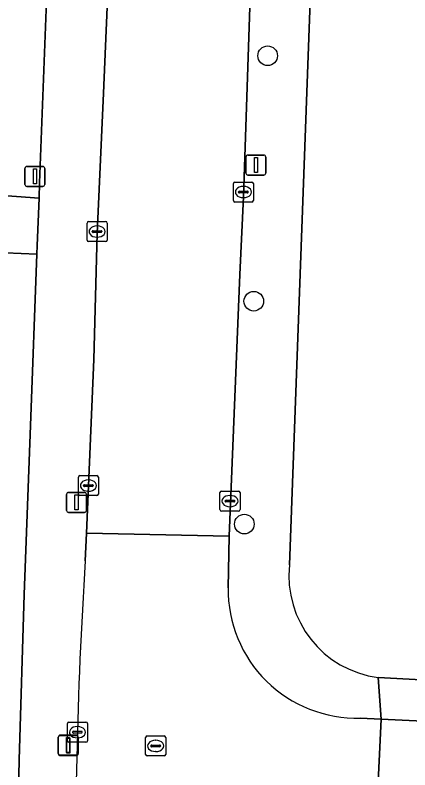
# Model space of a CAD drawing. Extents: x 161258 to 161838, y 380833 to 381727.
# Drawn here: x 161560.09 to 161579.78, y 381186.81 to 381224.48 of the extents above; entities that cross this region are included whole.
import ezdxf

# ---------------------------------------------------------------- set-up
doc = ezdxf.new("R2010")
doc.units = 0
for name, color, linetype in [('IMGEO_Boom', 7, 'Continuous'), ('IMGEO_Erf', 7, 'Continuous'), ('IMGEO_Groenvoorziening', 7, 'Continuous'), ('IMGEO_Kolk', 7, 'Continuous'), ('IMGEO_Lichtmast', 7, 'Continuous'), ('IMGEO_Rijbaan_lokaal_open', 7, 'Continuous'), ('IMGEO_Rioolput', 7, 'Continuous'), ('IMGEO_Verkeersbordpaal', 7, 'Continuous'), ('IMGEO_Voetpad_gesloten', 7, 'Continuous'), ('IMGEO_Voetpad_open', 7, 'Continuous')]:
    doc.layers.add(name, color=color, linetype=linetype)

msp = doc.modelspace()

# ---------------------------------------------------------------- linework, layer by layer
at = {"layer": 'IMGEO_Boom'}
for centre in [(161572.69, 381222.454), (161571.999, 381210.202), (161571.528, 381199.077)]:
    msp.add_circle(centre, 0.489, dxfattribs=at)
at = {"layer": 'IMGEO_Erf'}
for points in [[(161649.397, 381275.455), (161650.22, 381281.92), (161650.255, 381282.192), (161650.617, 381285.056), (161650.964, 381287.799), (161651.304, 381290.495), (161653.107, 381304.757), (161653.531, 381308.117), (161653.779, 381310.086), (161654.173, 381313.208), (161656.956, 381335.212), (161638.457, 381337.583), (161631.072, 381338.529), (161622.414, 381339.639), (161618.671, 381340.119), (161596.827, 381342.918), (161589.772, 381343.822), (161573.115, 381345.957), (161575.536, 381257.867), (161575.581, 381250), (161575.075, 381232.455), (161573.778, 381197.042)], [(161578.21, 381191.415), (161643.179, 381187.909)]]:
    msp.add_lwpolyline(points, dxfattribs=at)
msp.add_arc((161578.871, 381196.495), 5.122, 173.8644, 262.5858, dxfattribs=at)
at = {"layer": 'IMGEO_Groenvoorziening'}
for points in [[(161553.579, 381215.917), (161561.286, 381215.348), (161561.314, 381216.115), (161562.157, 381238.191), (161562.402, 381250), (161562.371, 381257.897), (161560.891, 381311.609), (161559.948, 381322.649), (161558.505, 381331.099), (161552.138, 381329.503), (161552.025, 381323.171), (161549.695, 381269.54), (161548.757, 381250), (161548.051, 381233.4)], [(161560.133, 381176.238), (161560.131, 381179.362), (161560.289, 381187.309), (161560.54, 381195.569), (161560.87, 381203.99), (161561.183, 381212.553), (161557.261, 381212.721), (161556.081, 381212.678)]]:
    msp.add_lwpolyline(points, dxfattribs=at)
at = {"layer": 'IMGEO_Kolk'}
for p, q in [((161570.979, 381215.224), (161570.979, 381216.076)), ((161571.054, 381216.15), (161571.906, 381216.15)), ((161571.467, 381215.93), (161571.492, 381215.93)), ((161571.98, 381216.076), (161571.98, 381215.224)), ((161571.238, 381215.644), (161571.238, 381215.656)), ((161571.676, 381215.607), (161571.278, 381215.607)), ((161571.281, 381215.693), (161571.679, 381215.693)), ((161571.722, 381215.656), (161571.722, 381215.644)), ((161571.49, 381215.37), (161571.465, 381215.37)), ((161571.906, 381215.15), (161571.054, 381215.15)), ((161563.682, 381213.253), (161563.682, 381214.105)), ((161563.757, 381214.179), (161564.609, 381214.179)), ((161564.683, 381214.105), (161564.683, 381213.253)), ((161563.941, 381213.673), (161563.941, 381213.685)), ((161563.984, 381213.722), (161564.382, 381213.722)), ((161564.17, 381213.959), (161564.195, 381213.959)), ((161564.425, 381213.685), (161564.425, 381213.673)), ((161564.379, 381213.636), (161563.981, 381213.636)), ((161564.193, 381213.399), (161564.168, 381213.399)), ((161564.609, 381213.179), (161563.757, 381213.179)), ((161563.248, 381200.573), (161563.248, 381201.425)), ((161563.323, 381201.499), (161564.175, 381201.499)), ((161563.736, 381201.279), (161563.761, 381201.279)), ((161564.249, 381201.425), (161564.249, 381200.573)), ((161563.507, 381200.993), (161563.507, 381201.005)), ((161563.945, 381200.956), (161563.547, 381200.956)), ((161563.55, 381201.042), (161563.948, 381201.042)), ((161563.991, 381201.005), (161563.991, 381200.993)), ((161564.175, 381200.499), (161563.323, 381200.499)), ((161563.759, 381200.719), (161563.734, 381200.719)), ((161570.312, 381199.798), (161570.312, 381200.65)), ((161570.387, 381200.724), (161571.239, 381200.724)), ((161570.8, 381200.504), (161570.825, 381200.504)), ((161571.313, 381200.65), (161571.313, 381199.798)), ((161570.571, 381200.218), (161570.571, 381200.23)), ((161571.009, 381200.181), (161570.611, 381200.181)), ((161570.614, 381200.267), (161571.012, 381200.267)), ((161571.055, 381200.23), (161571.055, 381200.218)), ((161571.239, 381199.724), (161570.387, 381199.724)), ((161570.823, 381199.944), (161570.798, 381199.944)), ((161562.777, 381189.19), (161563.629, 381189.19)), ((161562.702, 381188.264), (161562.702, 381189.116)), ((161563.19, 381188.97), (161563.215, 381188.97)), ((161563.703, 381189.116), (161563.703, 381188.264)), ((161562.961, 381188.684), (161562.961, 381188.696)), ((161563.399, 381188.647), (161563.001, 381188.647)), ((161563.004, 381188.733), (161563.402, 381188.733)), ((161563.213, 381188.41), (161563.188, 381188.41)), ((161563.445, 381188.696), (161563.445, 381188.684)), ((161563.629, 381188.19), (161562.777, 381188.19))]:
    msp.add_line(p, q, dxfattribs=at)
for points in [[(161570.979, 381215.224), (161570.979, 381216.076)], [(161571.054, 381216.15), (161571.906, 381216.15)], [(161571.98, 381216.076), (161571.98, 381215.224)], [(161571.906, 381215.15), (161571.054, 381215.15)], [(161563.682, 381213.253), (161563.682, 381214.105)], [(161563.757, 381214.179), (161564.609, 381214.179)], [(161564.683, 381214.105), (161564.683, 381213.253)], [(161564.609, 381213.179), (161563.757, 381213.179)], [(161563.248, 381200.573), (161563.248, 381201.425)], [(161563.323, 381201.499), (161564.175, 381201.499)], [(161564.249, 381201.425), (161564.249, 381200.573)], [(161564.175, 381200.499), (161563.323, 381200.499)], [(161570.312, 381199.798), (161570.312, 381200.65)], [(161570.387, 381200.724), (161571.239, 381200.724)], [(161571.313, 381200.65), (161571.313, 381199.798)], [(161571.239, 381199.724), (161570.387, 381199.724)], [(161562.777, 381189.19), (161563.629, 381189.19)], [(161562.702, 381188.264), (161562.702, 381189.116)], [(161563.703, 381189.116), (161563.703, 381188.264)], [(161563.629, 381188.19), (161562.777, 381188.19)]]:
    msp.add_lwpolyline(points, dxfattribs=at)
for centre, radius, start, end in [((161571.056, 381216.074), 0.0765, 91.552, 178.448), ((161571.056, 381216.074), 0.0765, 91.552, 178.448), ((161571.904, 381216.074), 0.0765, 1.552, 88.448), ((161571.904, 381216.074), 0.0765, 1.552, 88.448), ((161571.278, 381215.653), 0.0403, 85.8775, 175.7526), ((161571.275, 381215.643), 0.0366, 178.938, 274.7102), ((161571.679, 381215.65), 0.043, 264.8664, 352.4533), ((161571.683, 381215.655), 0.0386, 1.7309, 96.639), ((161571.056, 381215.226), 0.0765, 181.552, 268.448), ((161571.056, 381215.226), 0.0765, 181.552, 268.448), ((161571.904, 381215.226), 0.0765, 271.552, 358.448), ((161571.904, 381215.226), 0.0765, 271.552, 358.448), ((161563.759, 381214.103), 0.0765, 91.552, 178.448), ((161563.759, 381214.103), 0.0765, 91.552, 178.448), ((161564.607, 381214.103), 0.0765, 1.552, 88.448), ((161564.607, 381214.103), 0.0765, 1.552, 88.448), ((161563.981, 381213.682), 0.0403, 85.8775, 175.7526), ((161563.978, 381213.672), 0.0366, 178.938, 274.7102), ((161564.382, 381213.679), 0.043, 264.8664, 352.4533), ((161564.386, 381213.684), 0.0386, 1.7309, 96.639), ((161563.759, 381213.255), 0.0765, 181.552, 268.448), ((161563.759, 381213.255), 0.0765, 181.552, 268.448), ((161564.607, 381213.255), 0.0765, 271.552, 358.448), ((161564.607, 381213.255), 0.0765, 271.552, 358.448), ((161563.325, 381201.423), 0.0765, 91.552, 178.448), ((161563.325, 381201.423), 0.0765, 91.552, 178.448), ((161564.173, 381201.423), 0.0765, 1.552, 88.448), ((161564.173, 381201.423), 0.0765, 1.552, 88.448), ((161563.547, 381201.002), 0.0403, 85.8775, 175.7526), ((161563.544, 381200.992), 0.0366, 178.938, 274.7102), ((161563.948, 381200.999), 0.043, 264.8664, 352.4533), ((161563.952, 381201.004), 0.0386, 1.7309, 96.639), ((161563.325, 381200.575), 0.0765, 181.552, 268.448), ((161563.325, 381200.575), 0.0765, 181.552, 268.448), ((161564.173, 381200.575), 0.0765, 271.552, 358.448), ((161564.173, 381200.575), 0.0765, 271.552, 358.448), ((161570.389, 381200.648), 0.0765, 91.552, 178.448), ((161570.389, 381200.648), 0.0765, 91.552, 178.448), ((161571.237, 381200.648), 0.0765, 1.552, 88.448), ((161571.237, 381200.648), 0.0765, 1.552, 88.448), ((161570.611, 381200.227), 0.0403, 85.8775, 175.7526), ((161570.608, 381200.217), 0.0366, 178.938, 274.7102), ((161571.012, 381200.224), 0.043, 264.8664, 352.4533), ((161571.016, 381200.229), 0.0386, 1.7309, 96.639), ((161570.389, 381199.8), 0.0765, 181.552, 268.448), ((161570.389, 381199.8), 0.0765, 181.552, 268.448), ((161571.237, 381199.8), 0.0765, 271.552, 358.448), ((161571.237, 381199.8), 0.0765, 271.552, 358.448), ((161562.779, 381189.114), 0.0765, 91.552, 178.448), ((161562.779, 381189.114), 0.0765, 91.552, 178.448), ((161563.627, 381189.114), 0.0765, 1.552, 88.448), ((161563.627, 381189.114), 0.0765, 1.552, 88.448), ((161563.001, 381188.693), 0.0403, 85.8775, 175.7526), ((161562.998, 381188.683), 0.0366, 178.938, 274.7102), ((161563.402, 381188.69), 0.043, 264.8664, 352.4533), ((161563.406, 381188.695), 0.0386, 1.7309, 96.639), ((161562.779, 381188.266), 0.0765, 181.552, 268.448), ((161562.779, 381188.266), 0.0765, 181.552, 268.448), ((161563.627, 381188.266), 0.0765, 271.552, 358.448), ((161563.627, 381188.266), 0.0765, 271.552, 358.448)]:
    msp.add_arc(centre, radius, start, end, dxfattribs=at)
for centre, major_axis, ratio, start_param, end_param in [((161571.466, 381215.65), (-0.387, 0.002), 0.722429, 4.712389, 7.853982), ((161571.491, 381215.65), (-0.39, 0.002), 0.717154, 1.570796, 4.712389), ((161564.169, 381213.679), (-0.387, 0.002), 0.722429, 4.712389, 7.853982), ((161564.194, 381213.679), (-0.39, 0.002), 0.717154, 1.570796, 4.712389), ((161563.735, 381200.999), (-0.387, 0.002), 0.722429, 4.712389, 7.853982), ((161563.76, 381200.999), (-0.39, 0.002), 0.717154, 1.570796, 4.712389), ((161570.799, 381200.224), (-0.387, 0.002), 0.722429, 4.712389, 7.853982), ((161570.824, 381200.224), (-0.39, 0.002), 0.717154, 1.570796, 4.712389), ((161563.189, 381188.69), (-0.387, 0.002), 0.722429, 4.712389, 7.853982), ((161563.214, 381188.69), (-0.39, 0.002), 0.717154, 1.570796, 4.712389)]:
    msp.add_ellipse(centre, major_axis=major_axis, ratio=ratio, start_param=start_param, end_param=end_param, dxfattribs=at)
at = {"layer": 'IMGEO_Lichtmast'}
for p, q in [((161571.708, 381217.496), (161572.498, 381217.496)), ((161572.498, 381217.496), (161571.708, 381217.496)), ((161571.608, 381216.596), (161571.608, 381217.396)), ((161571.608, 381217.396), (161571.608, 381216.596)), ((161572.598, 381217.396), (161572.598, 381216.596)), ((161572.598, 381216.596), (161572.598, 381217.396)), ((161572.498, 381216.496), (161571.708, 381216.496)), ((161571.708, 381216.496), (161572.498, 381216.496)), ((161562.661, 381199.762), (161562.661, 381200.562)), ((161562.661, 381200.562), (161562.661, 381199.762)), ((161562.761, 381200.662), (161563.551, 381200.662)), ((161563.551, 381200.662), (161562.761, 381200.662)), ((161563.651, 381200.562), (161563.651, 381199.762)), ((161563.651, 381199.762), (161563.651, 381200.562)), ((161563.551, 381199.662), (161562.761, 381199.662)), ((161562.761, 381199.662), (161563.551, 381199.662)), ((161562.243, 381187.644), (161562.243, 381188.444)), ((161562.243, 381188.444), (161562.243, 381187.644)), ((161562.249, 381187.62), (161562.249, 381188.42)), ((161562.249, 381188.42), (161562.249, 381187.62)), ((161562.343, 381188.544), (161563.133, 381188.544)), ((161563.133, 381188.544), (161562.343, 381188.544)), ((161562.349, 381188.52), (161563.139, 381188.52)), ((161563.139, 381188.52), (161562.349, 381188.52)), ((161563.233, 381188.444), (161563.233, 381187.644)), ((161563.233, 381187.644), (161563.233, 381188.444)), ((161563.239, 381188.42), (161563.239, 381187.62)), ((161563.239, 381187.62), (161563.239, 381188.42)), ((161563.133, 381187.544), (161562.343, 381187.544)), ((161562.343, 381187.544), (161563.133, 381187.544)), ((161563.139, 381187.52), (161562.349, 381187.52)), ((161562.349, 381187.52), (161563.139, 381187.52))]:
    msp.add_line(p, q, dxfattribs=at)
for points in [[(161572.028, 381217.371), (161572.178, 381217.371), (161572.178, 381216.621), (161572.028, 381216.621), (161572.028, 381217.371)], [(161563.081, 381200.537), (161563.231, 381200.537), (161563.231, 381199.787), (161563.081, 381199.787), (161563.081, 381200.537)], [(161562.663, 381188.419), (161562.813, 381188.419), (161562.813, 381187.669), (161562.663, 381187.669), (161562.663, 381188.419)], [(161562.669, 381188.395), (161562.819, 381188.395), (161562.819, 381187.645), (161562.669, 381187.645), (161562.669, 381188.395)]]:
    msp.add_lwpolyline(points, dxfattribs=at)
for centre, start, end in [((161571.708, 381217.396), 90, 180), ((161571.708, 381217.396), 90, 180), ((161572.498, 381217.396), 0, 90), ((161572.498, 381217.396), 360, 90), ((161571.708, 381216.596), 180, 270), ((161571.708, 381216.596), 180, 270), ((161572.498, 381216.596), 270, 0), ((161572.498, 381216.596), 270, 0), ((161562.761, 381200.562), 90, 180), ((161562.761, 381200.562), 90, 180), ((161563.551, 381200.562), 0, 90), ((161563.551, 381200.562), 360, 90), ((161562.761, 381199.762), 180, 270), ((161562.761, 381199.762), 180, 270), ((161563.551, 381199.762), 270, 0), ((161563.551, 381199.762), 270, 0), ((161562.343, 381188.444), 90, 180), ((161562.343, 381188.444), 90, 180), ((161562.349, 381188.42), 90, 180), ((161562.349, 381188.42), 90, 180), ((161563.133, 381188.444), 0, 90), ((161563.133, 381188.444), 360, 90), ((161563.139, 381188.42), 0, 90), ((161563.139, 381188.42), 360, 90), ((161562.343, 381187.644), 180, 270), ((161562.343, 381187.644), 180, 270), ((161562.349, 381187.62), 180, 270), ((161562.349, 381187.62), 180, 270), ((161563.133, 381187.644), 270, 0), ((161563.133, 381187.644), 270, 0), ((161563.139, 381187.62), 270, 0), ((161563.139, 381187.62), 270, 0)]:
    msp.add_arc(centre, 0.1, start, end, dxfattribs=at)
at = {"layer": 'IMGEO_Rijbaan_lokaal_open'}
for points in [[(161564.784, 381227.236), (161564.503, 381220.58), (161564.179, 381213.576), (161564.015, 381207.296), (161563.65, 381198.628), (161570.775, 381198.479), (161571.305, 381211.541), (161571.478, 381215.409), (161572.562, 381247.819)], [(161570.721, 381195.892), (161570.775, 381198.479), (161563.65, 381198.628), (161563.592, 381197.244)], [(161576.474, 381185.258), (161578.149, 381185.166), (161578.352, 381189.346), (161577.308, 381189.397)], [(161616.166, 381187.333), (161601.106, 381188.192), (161599.538, 381188.329), (161594.72, 381188.551), (161578.352, 381189.346), (161578.149, 381185.166), (161578.476, 381185.106), (161582.962, 381184.838), (161587.685, 381184.756), (161595.649, 381184.269), (161605.573, 381183.794), (161605.683, 381183.787), (161606.069, 381183.763), (161609.697, 381183.539), (161613.779, 381183.287)]]:
    msp.add_lwpolyline(points, dxfattribs=at)
for centre, radius, start, end in [((161798.498, 381182.228), 235.386, 176.34245, 181.12587), ((161577.135, 381195.809), 6.415, 179.2619, 271.544)]:
    msp.add_arc(centre, radius, start, end, dxfattribs=at)
at = {"layer": 'IMGEO_Rioolput'}
for p, q in [((161566.604, 381187.578), (161566.604, 381188.43)), ((161566.679, 381188.504), (161567.531, 381188.504)), ((161567.605, 381188.43), (161567.605, 381187.578)), ((161566.906, 381188.047), (161567.304, 381188.047)), ((161567.092, 381188.284), (161567.117, 381188.284)), ((161566.863, 381187.998), (161566.863, 381188.01)), ((161567.301, 381187.961), (161566.903, 381187.961)), ((161567.115, 381187.724), (161567.09, 381187.724)), ((161567.347, 381188.01), (161567.347, 381187.998)), ((161567.531, 381187.504), (161566.679, 381187.504))]:
    msp.add_line(p, q, dxfattribs=at)
for points in [[(161566.604, 381187.578), (161566.604, 381188.43)], [(161566.679, 381188.504), (161567.531, 381188.504)], [(161567.605, 381188.43), (161567.605, 381187.578)], [(161567.531, 381187.504), (161566.679, 381187.504)]]:
    msp.add_lwpolyline(points, dxfattribs=at)
for centre, radius, start, end in [((161566.681, 381188.428), 0.0765, 91.552, 178.448), ((161566.681, 381188.428), 0.0765, 91.552, 178.448), ((161567.529, 381188.428), 0.0765, 1.552, 88.448), ((161567.529, 381188.428), 0.0765, 1.552, 88.448), ((161566.903, 381188.007), 0.0403, 85.8775, 175.7526), ((161567.308, 381188.009), 0.0386, 1.7309, 96.639), ((161566.9, 381187.997), 0.0366, 178.938, 274.7102), ((161567.304, 381188.004), 0.043, 264.8664, 352.4533), ((161566.681, 381187.58), 0.0765, 181.552, 268.448), ((161566.681, 381187.58), 0.0765, 181.552, 268.448), ((161567.529, 381187.58), 0.0765, 271.552, 358.448), ((161567.529, 381187.58), 0.0765, 271.552, 358.448)]:
    msp.add_arc(centre, radius, start, end, dxfattribs=at)
for centre, major_axis, ratio, start_param, end_param in [((161567.091, 381188.004), (-0.387, 0.002), 0.722429, 4.712389, 7.853982), ((161567.116, 381188.004), (-0.39, 0.002), 0.717154, 1.570796, 4.712389)]:
    msp.add_ellipse(centre, major_axis=major_axis, ratio=ratio, start_param=start_param, end_param=end_param, dxfattribs=at)
at = {"layer": 'IMGEO_Verkeersbordpaal'}
for p, q in [((161560.585, 381216.03), (161560.585, 381216.83)), ((161560.585, 381216.83), (161560.585, 381216.03)), ((161560.685, 381216.93), (161561.475, 381216.93)), ((161561.475, 381216.93), (161560.685, 381216.93)), ((161561.575, 381216.83), (161561.575, 381216.03)), ((161561.575, 381216.03), (161561.575, 381216.83)), ((161561.475, 381215.93), (161560.685, 381215.93)), ((161560.685, 381215.93), (161561.475, 381215.93))]:
    msp.add_line(p, q, dxfattribs=at)
msp.add_lwpolyline([(161561.005, 381216.805), (161561.155, 381216.805), (161561.155, 381216.055), (161561.005, 381216.055), (161561.005, 381216.805)], dxfattribs=at)
for centre, start, end in [((161560.685, 381216.83), 90, 180), ((161560.685, 381216.83), 90, 180), ((161561.475, 381216.83), 0, 90), ((161561.475, 381216.83), 360, 90), ((161560.685, 381216.03), 180, 270), ((161560.685, 381216.03), 180, 270), ((161561.475, 381216.03), 270, 0), ((161561.475, 381216.03), 270, 0)]:
    msp.add_arc(centre, 0.1, start, end, dxfattribs=at)
at = {"layer": 'IMGEO_Voetpad_gesloten'}
msp.add_lwpolyline([(161556.081, 381212.678), (161557.261, 381212.721), (161561.183, 381212.553), (161561.199, 381212.989), (161561.286, 381215.348), (161553.579, 381215.917), (161551.193, 381214.906), (161548.368, 381212.177), (161528.635, 381190.442), (161526.963, 381188.717)], dxfattribs=at)
at = {"layer": 'IMGEO_Voetpad_open'}
for points in [[(161552.797, 381350.589), (161554.804, 381344.789), (161557.953, 381333.585), (161558.505, 381331.099), (161559.948, 381322.649), (161560.891, 381311.609), (161562.371, 381257.897), (161562.402, 381250), (161562.157, 381238.191), (161561.314, 381216.115), (161561.286, 381215.348), (161561.199, 381212.989), (161561.183, 381212.553), (161560.87, 381203.99), (161560.54, 381195.569), (161560.289, 381187.309), (161560.131, 381179.362), (161560.133, 381176.238), (161563.163, 381176.176), (161563.158, 381177.603)], [(161573.778, 381197.042), (161575.075, 381232.455), (161575.581, 381250), (161575.536, 381257.867), (161573.115, 381345.957)], [(161571.005, 381317.713), (161571.088, 381311.972), (161571.149, 381309.659), (161571.247, 381305.925), (161571.333, 381300.008), (161571.367, 381297.22), (161571.552, 381289.803), (161571.71, 381285.385), (161571.841, 381280.385), (161571.937, 381276.234), (161572.007, 381272.353), (161572.171, 381266.916), (161572.516, 381257.53), (161572.49, 381252.317), (161572.562, 381247.819), (161571.478, 381215.409), (161571.305, 381211.541), (161570.775, 381198.479), (161570.721, 381195.892)], [(161563.592, 381197.244), (161563.65, 381198.628), (161564.015, 381207.296), (161564.179, 381213.576), (161564.503, 381220.58), (161564.784, 381227.236), (161564.974, 381233.421), (161565.241, 381243.283)], [(161577.308, 381189.397), (161578.352, 381189.346), (161578.21, 381191.415)], [(161578.21, 381191.415), (161578.352, 381189.346), (161594.72, 381188.551), (161599.538, 381188.329), (161601.106, 381188.192), (161616.166, 381187.333), (161627.28, 381186.753), (161639.431, 381186.067), (161646.327, 381185.682)], [(161643.179, 381187.909), (161578.21, 381191.415)]]:
    msp.add_lwpolyline(points, dxfattribs=at)
for centre, radius, start, end in [((161798.498, 381182.228), 235.386, 176.34245, 181.12587), ((161578.871, 381196.495), 5.122, 173.8644, 262.5858), ((161577.135, 381195.809), 6.415, 179.2619, 271.544)]:
    msp.add_arc(centre, radius, start, end, dxfattribs=at)

doc.saveas('drawing.dxf')
